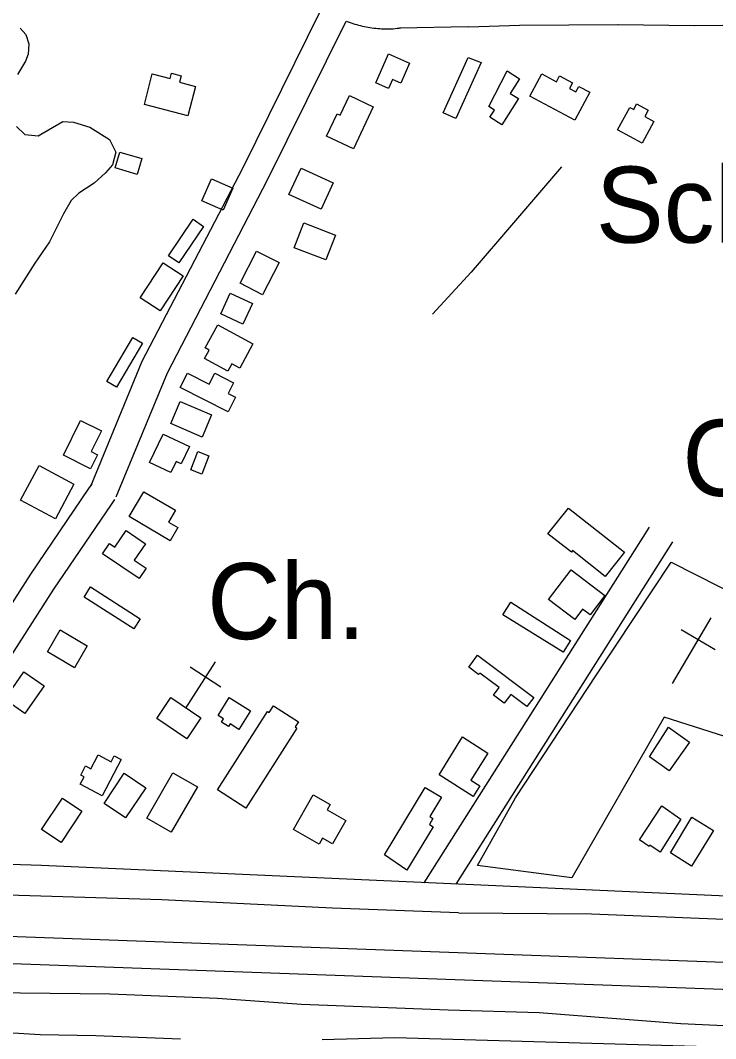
# Model space of a CAD drawing. Extents: x 3540316 to 3578335, y 553172 to 578787.
# Drawn here: x 3547262 to 3548021, y 568472 to 569583 of the extents above; entities that cross this region are included whole.
import ezdxf

# ---------------------------------------------------------------- set-up
doc = ezdxf.new("R2010")
doc.units = 0
for name, color, linetype in [('V-BLDG-IDEN', 7, 'Continuous'), ('V-BLDG-OTLN', 7, 'Continuous'), ('V-LEVE-TOET', 7, 'Continuous'), ('V-ROAD-CNTR', 7, 'Continuous'), ('V-SITE-OTLN', 7, 'Continuous'), ('V-SITE-OTLN-IDEN', 7, 'Continuous'), ('V-SITE-VEGE', 7, 'Continuous'), ('V-SURV-LINE', 7, 'Continuous'), ('V-TOPO-SHOR', 7, 'Continuous'), ('V-WETL-SWMP', 7, 'Continuous')]:
    doc.layers.add(name, color=color, linetype=linetype)

msp = doc.modelspace()

# ---------------------------------------------------------------- linework, layer by layer
at = {"layer": 'V-BLDG-OTLN'}
for points in [[(3547650.1, 569514.5), (3547664, 569546.1), (3547687, 569536), (3547677.4, 569514.2), (3547668.5, 569518.2), (3547664.1, 569508.4)], [(3547765.1, 569536.7), (3547737.4, 569475.4), (3547723.7, 569481.6), (3547751.1, 569542.2)], [(3547453.5, 569510.6), (3547445.1, 569478.3), (3547397.7, 569490.7), (3547406.4, 569524.3), (3547425.8, 569519.3), (3547427.2, 569524.9), (3547438, 569522.1), (3547436.2, 569515.1)], [(3547793.4, 569527.4), (3547807, 569518.8), (3547796.9, 569502.9), (3547805.8, 569497.2), (3547787.6, 569468.7), (3547774.6, 569476.9), (3547779.7, 569484.8), (3547773.6, 569488.6)], [(3547818.1, 569500), (3547831.3, 569524.3), (3547847.2, 569515.5), (3547850.6, 569521.9), (3547864.8, 569514.4), (3547861.6, 569508.3), (3547868.5, 569504.7), (3547871.7, 569510.6), (3547883.5, 569504.3), (3547867.4, 569473.9)], [(3547647.3, 569488.4), (3547625.7, 569442.4), (3547596.5, 569456.2), (3547608, 569480.7), (3547611.3, 569479.2), (3547621.3, 569500.6)], [(3547934.5, 569491.7), (3547947.4, 569484.6), (3547943.6, 569477.6), (3547953.5, 569472.2), (3547940.6, 569448.5), (3547913.9, 569463.1), (3547927.3, 569487.7), (3547931.7, 569485.2)], [(3547389.8, 569414.6), (3547365.8, 569421.6), (3547370.8, 569438.9), (3547394.8, 569432)], [(3547568.6, 569421.4), (3547603.6, 569405.4), (3547590.4, 569376.5), (3547555.4, 569392.5)], [(3547494.2, 569399.7), (3547483.8, 569375.7), (3547460.5, 569385.9), (3547470.9, 569409.9)], [(3547462.4, 569357.9), (3547435.4, 569318.2), (3547424.1, 569325.9), (3547451.1, 569365.6)], [(3547571.8, 569361.6), (3547606.1, 569348.4), (3547595.6, 569321.3), (3547561.3, 569334.5)], [(3547544.7, 569318.4), (3547526.7, 569283.4), (3547502.1, 569296.1), (3547520.2, 569331)], [(3547393.3, 569279.9), (3547418.2, 569318.3), (3547440, 569304.1), (3547415.1, 569265.8)], [(3547515.7, 569273.8), (3547505.2, 569251.2), (3547481, 569262.4), (3547491.4, 569285)], [(3547477.7, 569250.6), (3547516.2, 569229.8), (3547501.8, 569203.4), (3547493.1, 569208.1), (3547488.7, 569200), (3547463.3, 569213.8), (3547468.3, 569223.1), (3547464.1, 569225.4)], [(3547395.8, 569230.4), (3547367.4, 569182.4), (3547356.9, 569188.6), (3547385.3, 569236.6)], [(3547489, 569155.7), (3547436.9, 569182.1), (3547444.8, 569197.7), (3547468.4, 569185.8), (3547474.5, 569197.8), (3547495.1, 569187.4), (3547489.1, 569175.6), (3547497.1, 569171.6)], [(3547436.8, 569166.9), (3547471.1, 569152.3), (3547460.9, 569128.2), (3547426.5, 569142.8)], [(3547309.4, 569108.4), (3547328.1, 569146.1), (3547351, 569134.8), (3547339.8, 569112.3), (3547346.5, 569108.9), (3547338.9, 569093.7)], [(3547403.5, 569100.4), (3547418.1, 569131.3), (3547446.8, 569117.7), (3547437.9, 569098.8), (3547432.3, 569101.4), (3547426.6, 569089.5)], [(3547468.2, 569107.7), (3547460.5, 569087.8), (3547448.3, 569092.4), (3547456, 569112.3)], [(3547320.9, 569076.7), (3547300.8, 569039), (3547262.6, 569059.3), (3547282.8, 569097)], [(3547425.8, 569015), (3547381.2, 569041.4), (3547397.3, 569068.6), (3547431.6, 569048.4), (3547423.9, 569035.5), (3547434.3, 569029.4)], [(3547860.2, 569050.8), (3547921.3, 569002.8), (3547900.4, 568976.2), (3547864.7, 569004.3), (3547863.5, 569002.8), (3547837.7, 569022.5)], [(3547391.9, 568974), (3547352.2, 569000.9), (3547359.8, 569012.2), (3547365.6, 569008.2), (3547377.8, 569026.2), (3547398.9, 569011.9), (3547386.7, 568994), (3547399.6, 568985.3)], [(3547838.4, 568950.9), (3547863.3, 568983.5), (3547900.1, 568955.5), (3547883.9, 568934.3), (3547875.7, 568940.5), (3547867.2, 568929.3)], [(3547386.2, 568919), (3547332, 568953.6), (3547339.1, 568964.7), (3547393.2, 568930)], [(3547862.7, 568906.5), (3547854.7, 568893.6), (3547788.7, 568934.4), (3547797.3, 568948.3)], [(3547321.4, 568876.6), (3547291.9, 568894), (3547305.9, 568917.9), (3547335.4, 568900.6)], [(3547761.1, 568890.2), (3547822.4, 568844.3), (3547814.9, 568834.3), (3547797.4, 568847.4), (3547790.3, 568837.9), (3547778.4, 568846.8), (3547784.6, 568855), (3547763.5, 568870.8), (3547762.2, 568869.2), (3547751.6, 568877.2)], [(3547288.3, 568856.9), (3547267.5, 568826.7), (3547245.4, 568842), (3547266.1, 568872.1)], [(3547444.1, 568799.1), (3547411.2, 568821.2), (3547426.5, 568844), (3547459.4, 568821.9)], [(3547490.3, 568844.3), (3547513.6, 568829.7), (3547500.9, 568809.2), (3547491.2, 568815.3), (3547489.6, 568812.6), (3547482, 568817.3), (3547484.2, 568820.8), (3547478.1, 568824.6)], [(3547477.5, 568743.3), (3547532.2, 568828.9), (3547534, 568827.8), (3547538.6, 568835), (3547565.7, 568817.7), (3547562.1, 568812), (3547564.2, 568810.7), (3547508.5, 568723.5)], [(3547969.3, 568811.8), (3547992.4, 568795.5), (3547970.2, 568764.1), (3547948.7, 568779.3)], [(3547719.2, 568759.9), (3547744.7, 568801.2), (3547772.5, 568783.4), (3547753.9, 568754.2), (3547763.7, 568747.9), (3547756.2, 568736.2)], [(3547372.5, 568776.7), (3547351.7, 568737), (3547327.7, 568749.5), (3547332, 568757.6), (3547328.3, 568759.6), (3547333.5, 568769.6), (3547339.4, 568766.5), (3547347.3, 568781.6), (3547361.5, 568774.1), (3547364.9, 568780.7)], [(3547353.7, 568728.7), (3547375.8, 568761.6), (3547399.4, 568745.7), (3547377.3, 568712.8)], [(3547455.5, 568746.8), (3547427.1, 568697.4), (3547400.5, 568712.7), (3547428.9, 568762.1)], [(3547704.2, 568746.1), (3547721.7, 568735.6), (3547709, 568714.3), (3547712.5, 568712.2), (3547708.6, 568705.6), (3547712.8, 568703.1), (3547684.2, 568656), (3547659.5, 568672.5)], [(3547285.5, 568700.1), (3547308.3, 568734.4), (3547329.6, 568720.2), (3547306.8, 568686)], [(3547560.5, 568700.3), (3547582, 568738), (3547600.4, 568727.5), (3547597.2, 568721.7), (3547617.3, 568710.2), (3547602.8, 568684.7), (3547592.1, 568690.8), (3547588.5, 568684.3)], [(3547937.8, 568689.1), (3547962, 568726), (3547982.8, 568711.4), (3547960.5, 568675.4), (3547949.2, 568683.3), (3547948.2, 568681.8)], [(3547995, 568713.7), (3548018.5, 568699.1), (3547994.4, 568660.4), (3547971.6, 568674.7)]]:
    msp.add_lwpolyline(points, close=True, dxfattribs=at)
at = {"layer": 'V-LEVE-TOET'}
for points in [[(3547740.4, 568609.2), (3547603, 568614.6), (3547416.9, 568623.7), (3547248.7, 568628.6), (3547023.7, 568637.8), (3546820.6, 568646.2), (3546577.1, 568654.2), (3546379.4, 568658.5), (3546116.1, 568667.9), (3546052.5, 568669.6), (3545807.7, 568677.5), (3545748.9, 568677.1), (3545669.5, 568674.1), (3545560.7, 568664.3), (3545380.7, 568652.1), (3545183, 568637.3), (3545015.3, 568626.4), (3544792.3, 568613.1), (3544595.9, 568600.3), (3544446.6, 568588.6)], [(3547740.4, 568609.2), (3547885.3, 568608.2), (3548075.1, 568600.8), (3548243, 568593), (3548285, 568586), (3548432, 568537), (3548569, 568482.3), (3548652.6, 568454.3), (3548695, 568434.6), (3548805.3, 568365.5), (3548919, 568290.6), (3549032.2, 568209.9), (3549190.9, 568099.3), (3549381.1, 567967.7), (3549524, 567870.8), (3549685.8, 567762.2), (3549864, 567644.5), (3550011.8, 567540.4), (3550143.1, 567453.9), (3550243.6, 567377.8)], [(3547175.2, 568523.1), (3547262.7, 568522), (3547359.9, 568520.9), (3547477.5, 568516.2), (3547569.1, 568509.7), (3547729.2, 568503.5)], [(3547477.5, 568516.2), (3547569.1, 568509.7), (3547729.2, 568503.5)], [(3547729.2, 568503.5), (3547828.5, 568500.7), (3547982.8, 568488.8), (3548163.5, 568480.2), (3548261.1, 568473.6), (3548299, 568464.6), (3548431.9, 568415.2), (3548585.9, 568358), (3548641.4, 568332.1), (3548774, 568244.8), (3548846.9, 568197.5), (3549000.4, 568092.2), (3549141.2, 568002.9), (3549282.4, 567907.4), (3549428.5, 567807), (3549582.3, 567707.3), (3549721.7, 567617.3), (3549855.6, 567525.7), (3550026.9, 567407.2), (3550093.6, 567363.1)]]:
    msp.add_lwpolyline(points, dxfattribs=at)
at = {"layer": 'V-ROAD-CNTR'}
for points in [[(3547339.4, 569074.5), (3547395.5, 569210.8), (3547505.4, 569422.2), (3547589.7, 569592.9)], [(3547367.1, 569063), (3547422.8, 569198.2), (3547532.2, 569408.7), (3547617.7, 569581.8)], [(3547617.7, 569581.8), (3547619.1, 569581.2), (3547621.2, 569580.5), (3547623.2, 569579.8), (3547625.2, 569579.1), (3547627.2, 569578.5), (3547629.3, 569577.9), (3547631.3, 569577.3), (3547633.4, 569576.8), (3547635.4, 569576.3), (3547637.5, 569575.9), (3547639.6, 569575.5), (3547641.7, 569575.1), (3547643.8, 569574.7), (3547645.9, 569574.4), (3547648, 569574.2), (3547650.1, 569573.9), (3547652.3, 569573.7), (3547654.4, 569573.6), (3547656.4, 569573.5), (3547658.6, 569573.4), (3547660.7, 569573.3), (3547662.9, 569573.3), (3547665, 569573.4), (3547667.1, 569573.4), (3547669.2, 569573.5), (3547671.4, 569573.7), (3547673.4, 569573.9), (3547675.6, 569574.1), (3547677.6, 569574.3)], [(3547751.4, 569575.4), (3547676, 569574.2)], [(3547751.7, 569575.5), (3547806.9, 569577.2), (3547914.4, 569578.2)], [(3547914.1, 569578.2), (3547997.8, 569576.9)], [(3547998.3, 569576.9), (3548028.5, 569577.4), (3548089.8, 569577), (3548150.7, 569575.9), (3548211.7, 569573.7), (3548272.9, 569570.1), (3548333.8, 569565.8), (3548394.4, 569560.4), (3548455.4, 569553.7)], [(3547212.8, 568883.7), (3547274, 568978.7), (3547337.1, 569071.9), (3547340.9, 569077.3)], [(3547238, 568867.4), (3547299, 568962.2), (3547361.8, 569054.8), (3547365.5, 569060.1)], [(3547948.5, 569030), (3547702.7, 568642.2)], [(3547973.9, 569014), (3547737.3, 568640.6)], [(3548203.3, 568619.8), (3547285.4, 568660.8), (3545892.6, 568705.2)]]:
    msp.add_lwpolyline(points, dxfattribs=at)
at = {"layer": 'V-SITE-OTLN'}
for p, q in [((3547973.8, 568859.3), (3548016, 568931)), ((3548020.4, 568896.2), (3547983.4, 568918)), ((3547442.8, 568832.7), (3547475.4, 568883)), ((3547481.3, 568855.4), (3547447.8, 568877.1))]:
    msp.add_line(p, q, dxfattribs=at)
msp.add_lwpolyline([(3547761, 568661.1), (3547802.5, 568734.8), (3547891, 568869), (3547972.5, 568991.6), (3548105.9, 568924.2), (3548031, 568801.5), (3547964.7, 568822.9), (3547863.9, 568647.5)], close=True, dxfattribs=at)
at = {"layer": 'V-SITE-VEGE'}
for points in [[(3547262.2, 569574.1), (3547268.4, 569567.1), (3547271.8, 569556.8), (3547271, 569545.7), (3547268.2, 569538.1), (3547259.2, 569523.7)], [(3547258.2, 569467), (3547267.2, 569458), (3547281.7, 569456.6), (3547308.7, 569472.3), (3547320.4, 569471.6), (3547338.4, 569466), (3547359.7, 569452.8), (3547366.6, 569438.9), (3547363, 569425.1), (3547355.4, 569416.2), (3547342.9, 569405.2), (3547326.3, 569394.2), (3547318, 569386), (3547309.6, 569371.5), (3547294.3, 569341.2), (3547278.3, 569317.8), (3547256.7, 569284)]]:
    msp.add_lwpolyline(points, dxfattribs=at)
at = {"layer": 'V-SURV-LINE'}
for points in [[(3545755.6, 568637.9), (3548250.8, 568547.7)], [(3548249.7, 568517.8), (3545754.5, 568607.9)]]:
    msp.add_lwpolyline(points, dxfattribs=at)
at = {"layer": 'V-TOPO-SHOR'}
msp.add_lwpolyline([(3547852.6, 569423), (3547800.2, 569361.9), (3547754.2, 569308.1), (3547712.2, 569262)], dxfattribs=at)
at = {"layer": 'V-WETL-SWMP'}
for points in [[(3547224.5, 568480.3), (3547284, 568476.6), (3547344.9, 568475.6), (3547437.2, 568471.8)], [(3547591.8, 568471.1), (3547671.1, 568473.5), (3547999.6, 568463.8)]]:
    msp.add_lwpolyline(points, dxfattribs=at)

# ---------------------------------------------------------------- texts
at = {"layer": 'V-BLDG-IDEN'}
msp.add_text('School', height=83, dxfattribs=at).set_placement((3547890.2, 569340.1))
at = {"layer": 'V-SITE-OTLN-IDEN'}
for s, p in [('Cem.', (3547984.5, 569064)), ('Ch.', (3547466.2, 568907.8))]:
    msp.add_text(s, height=83, dxfattribs=at).set_placement(p)

doc.saveas('drawing.dxf')
